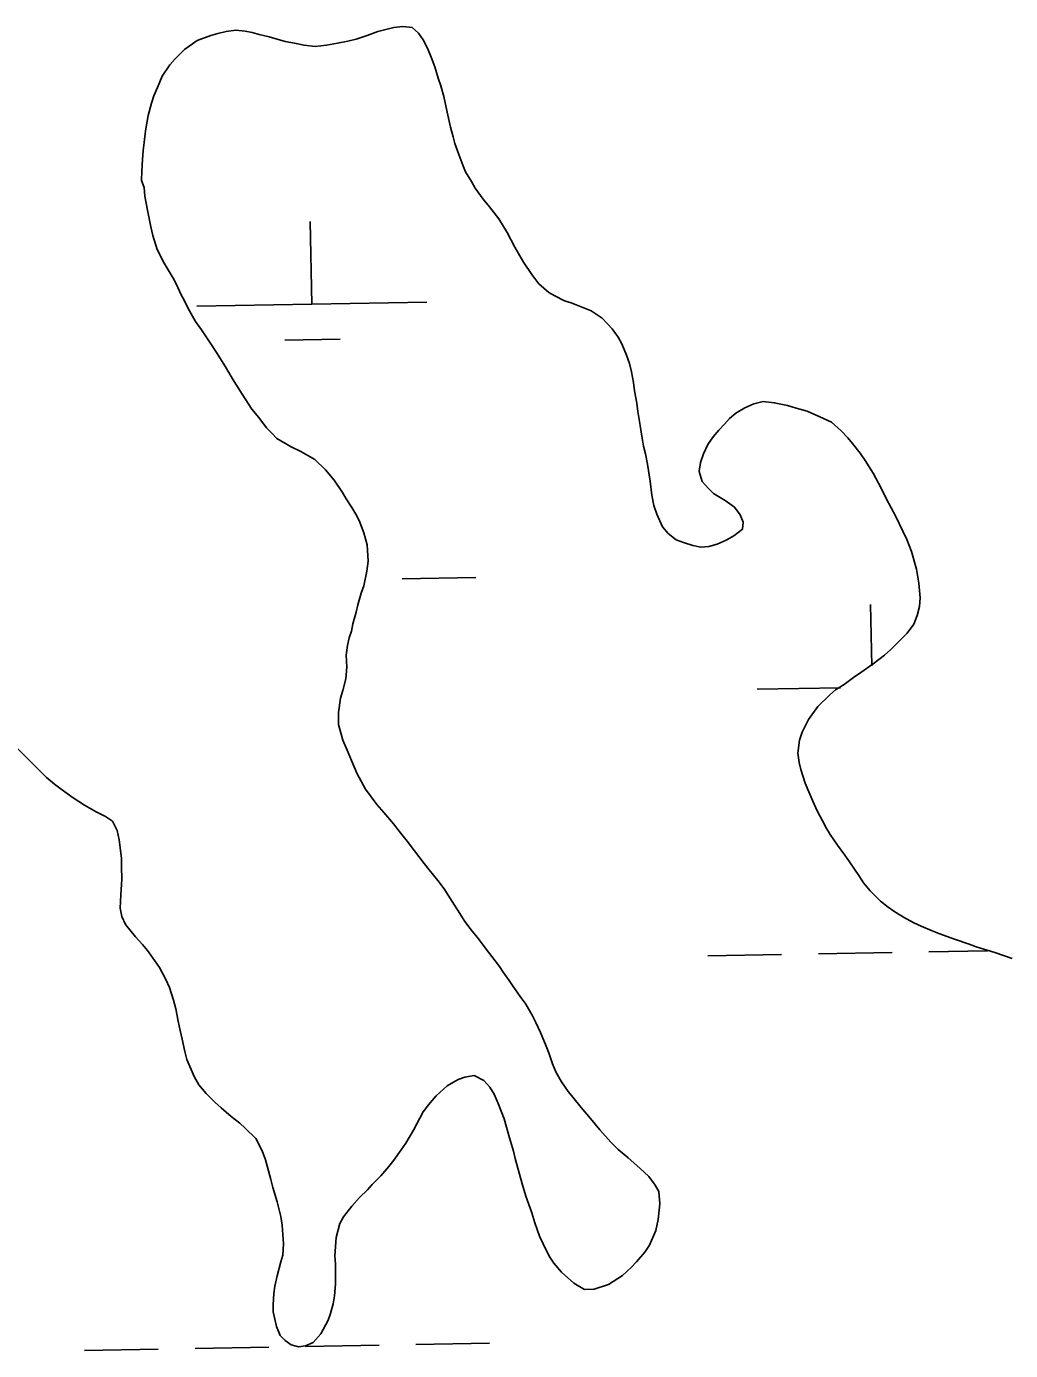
# Model space of a CAD drawing. Extents: x 3925854 to 3964121, y 224593 to 250589.
# Drawn here: x 3932021 to 3932448, y 234805 to 235380 of the extents above; entities that cross this region are included whole.
import ezdxf

# ---------------------------------------------------------------- set-up
doc = ezdxf.new("R2010")
doc.units = 0
doc.layers.add('V-WETL-SWMP', color=7, linetype='Continuous')

msp = doc.modelspace()

# ---------------------------------------------------------------- linework, layer by layer
at = {"layer": 'V-WETL-SWMP'}
for p, q in [((3932144.534, 235259.444), (3932143.888, 235295.43)), ((3932094.546, 235258.535), (3932194.523, 235260.353)), ((3932132.814, 235243.801), (3932156.808, 235244.237)), ((3932183.836, 235140.094), (3932215.828, 235140.676)), ((3932387.848, 235102.366), (3932387.369, 235129.054)), ((3932338.027, 235092.159), (3932374.239, 235092.817)), ((3932316.695, 234976.345), (3932348.687, 234976.927)), ((3932364.684, 234977.218), (3932396.676, 234977.799)), ((3932412.673, 234978.09), (3932438.209, 234978.554)), ((3932045.836, 234804.928), (3932077.829, 234805.51)), ((3932093.825, 234805.8), (3932125.818, 234806.382)), ((3932141.814, 234806.673), (3932173.807, 234807.255)), ((3932189.803, 234807.546), (3932221.796, 234808.127))]:
    msp.add_line(p, q, dxfattribs=at)
for points in [[(3932180.073, 235033.758), (3932175.845, 235038.667), (3932172.869, 235042.195), (3932167.849, 235048.798), (3932164.223, 235055.414), (3932162.953, 235058.496), (3932159.939, 235065.738), (3932158.038, 235070.051), (3932156.112, 235076.84), (3932156.213, 235082.102), (3932157.078, 235088.3), (3932157.971, 235091.714), (3932159.313, 235096.679), (3932159.725, 235101.79), (3932159.516, 235107.049), (3932160.093, 235111.233), (3932160.833, 235114.49), (3932161.731, 235117.439), (3932162.318, 235120.54), (3932163.813, 235125.661), (3932164.554, 235128.918), (3932166.05, 235133.885), (3932167.1, 235137.146), (3932168.428, 235143.503), (3932169.002, 235147.842), (3932168.62, 235154.956), (3932167.174, 235160.202), (3932165.108, 235165.442), (3932163.687, 235168.213), (3932161.955, 235171.135), (3932159.44, 235174.978), (3932157.866, 235177.592), (3932154.252, 235182.971), (3932150.491, 235187.575), (3932145.804, 235192.014), (3932139.733, 235195.511), (3932135.535, 235197.48), (3932129.308, 235201.13), (3932127.118, 235203.429), (3932124.928, 235205.727), (3932121.479, 235210.179), (3932118.501, 235213.863), (3932114.257, 235220.318), (3932110.164, 235227.085), (3932107.488, 235231.545), (3932103.399, 235238.002), (3932100.724, 235242.307), (3932096.64, 235248.3), (3932093.972, 235251.987), (3932090.82, 235257.525), (3932089.238, 235260.913), (3932087.661, 235263.837), (3932085.761, 235267.995), (3932084.34, 235270.766), (3932080.406, 235277.225), (3932077.404, 235283.229), (3932075.486, 235289.244), (3932074.673, 235293.104), (3932073.206, 235300.362), (3932072.061, 235306.385), (3932071.714, 235310.095), (3932070.599, 235313.179), (3932070.712, 235317.203), (3932070.97, 235322.312), (3932071.239, 235326.183), (3932071.667, 235329.747), (3932072.235, 235334.704), (3932073.405, 235341.37), (3932074.897, 235346.801), (3932075.948, 235349.906), (3932077.457, 235353.636), (3932079.575, 235358.454), (3932082.928, 235363.44), (3932085.222, 235366.094), (3932089.203, 235370.158), (3932094.734, 235374.083), (3932100.747, 235376.156), (3932103.677, 235377.115), (3932107.383, 235377.926), (3932111.556, 235378.433), (3932115.583, 235378.01), (3932118.684, 235377.423), (3932121.632, 235376.679), (3932125.975, 235375.641), (3932129.545, 235374.594), (3932132.96, 235373.546), (3932136.99, 235372.813), (3932141.177, 235371.928), (3932145.98, 235371.358), (3932150.925, 235372.028), (3932155.713, 235372.85), (3932160.192, 235373.67), (3932163.896, 235374.636), (3932168.677, 235376.232), (3932173.301, 235377.982), (3932177.314, 235378.951), (3932180.248, 235379.6), (3932184.111, 235380.104), (3932188.138, 235379.681), (3932190.949, 235377.234), (3932192.99, 235374.315)], [(3932192.99, 235374.315), (3932194.885, 235370.621), (3932196.472, 235366.768), (3932198.062, 235362.607), (3932199.505, 235357.67), (3932200.623, 235354.277), (3932201.908, 235349.648), (3932203.37, 235342.854), (3932204.829, 235336.37), (3932205.955, 235332.204), (3932206.759, 235329.272), (3932208.51, 235324.493), (3932210.104, 235319.867), (3932211.372, 235316.94), (3932213.891, 235312.788), (3932215.468, 235309.864), (3932219.076, 235305.104), (3932221.741, 235301.727), (3932225.817, 235296.508), (3932229.436, 235290.665), (3932232.752, 235284.2), (3932236.531, 235277.74), (3932240.146, 235272.361), (3932243.126, 235268.368), (3932247.498, 235264.544), (3932250.144, 235263.024)], [(3932250.144, 235263.024), (3932254.344, 235260.901), (3932257.293, 235260.002), (3932263.042, 235257.74), (3932265.994, 235256.532), (3932270.669, 235253.331), (3932275.049, 235248.733), (3932277.715, 235245.202), (3932279.293, 235242.278), (3932281.355, 235237.347), (3932282.631, 235233.647), (3932283.441, 235230.096), (3932284.262, 235225.462), (3932284.764, 235221.754), (3932285.746, 235216.503), (3932286.248, 235212.794), (3932287.238, 235206.769), (3932287.74, 235203.061), (3932288.723, 235197.81), (3932289.531, 235194.414), (3932290.351, 235189.935), (3932291.51, 235182.519), (3932292.345, 235176.493), (3932293.164, 235172.014), (3932294.44, 235168.313), (3932296.973, 235162.768), (3932299.324, 235159.853), (3932302.911, 235157.104), (3932306.018, 235155.898), (3932310.053, 235154.701), (3932313.62, 235153.964), (3932317.022, 235154.154), (3932320.724, 235155.275), (3932324.575, 235157.016), (3932327.96, 235158.908), (3932331.645, 235161.731), (3932331.923, 235164.828), (3932330.653, 235167.91), (3932328.143, 235171.289), (3932324.09, 235174.187), (3932319.107, 235177.231), (3932316.919, 235179.375), (3932314.102, 235182.441), (3932312.82, 235186.76), (3932313.399, 235190.635), (3932314.752, 235194.517), (3932316.568, 235198.559), (3932319.01, 235201.833), (3932321.456, 235204.798), (3932323.906, 235207.299), (3932326.047, 235209.797), (3932328.808, 235212.146), (3932332.652, 235214.507), (3932336.658, 235216.25), (3932340.671, 235217.219), (3932345.473, 235216.65), (3932351.211, 235215.47), (3932354.937, 235214.271), (3932359.748, 235212.927), (3932365.343, 235210.509), (3932370.318, 235208.238), (3932374.535, 235204.413), (3932377.506, 235201.349), (3932379.543, 235198.894), (3932382.835, 235194.75), (3932385.034, 235191.523), (3932388.495, 235185.987), (3932391.965, 235179.524), (3932394.177, 235175.059), (3932396.23, 235171.057), (3932398.281, 235167.209), (3932401.286, 235160.896), (3932403.026, 235157.2), (3932405.091, 235151.96), (3932407.334, 235144.401), (3932408.326, 235138.221), (3932408.855, 235131.883), (3932408.584, 235128.166), (3932407.54, 235124.287), (3932406.187, 235120.405), (3932403.287, 235116.507), (3932399.61, 235112.91), (3932396.087, 235109.47), (3932393.327, 235106.966), (3932388.414, 235103.202), (3932383.037, 235099.433), (3932379.964, 235097.235), (3932375.817, 235094.253), (3932372.127, 235091.894), (3932369.674, 235089.702), (3932364.464, 235084.697), (3932360.343, 235079.085), (3932357.615, 235073.486), (3932356.413, 235070.07), (3932355.696, 235064.492), (3932356.358, 235060.32), (3932357.007, 235057.387), (3932358.925, 235051.372), (3932360.985, 235046.596), (3932362.255, 235043.514), (3932364.154, 235039.356)], [(3932001.186, 235081.692), (3932029.307, 235053.879), (3932032.741, 235050.974), (3932035.702, 235048.838), (3932040.848, 235045.022), (3932045.832, 235041.824), (3932050.813, 235038.935), (3932054.857, 235036.964), (3932057.973, 235034.83), (3932060.026, 235030.828), (3932060.841, 235026.813), (3932061.34, 235023.414), (3932061.853, 235018.622), (3932061.889, 235015.063), (3932061.945, 235009.648), (3932061.55, 235002.836), (3932061.299, 234997.108), (3932061.956, 234993.401), (3932063.538, 234990.013), (3932067.926, 234984.642), (3932071.055, 234981.27), (3932073.094, 234978.66), (3932076.389, 234974.206), (3932078.43, 234971.287), (3932081.114, 234966.053), (3932082.696, 234962.665), (3932084.455, 234957.113), (3932085.422, 234953.409), (3932086.56, 234948.005), (3932087.375, 234943.99), (3932088.188, 234940.13), (3932089.325, 234934.88), (3932090.29, 234931.331), (3932093.46, 234923.936), (3932095.508, 234920.398), (3932098.642, 234916.562), (3932102.393, 234912.886), (3932105.205, 234910.285), (3932109.575, 234906.616), (3932113.319, 234903.714), (3932115.662, 234901.572), (3932120.196, 234896.976), (3932123.035, 234891.744), (3932124.469, 234887.735), (3932125.274, 234884.649), (3932126.722, 234879.248), (3932127.687, 234875.699), (3932129.452, 234869.527), (3932131.064, 234863.199), (3932131.723, 234859.338), (3932132.269, 234851.297), (3932132.01, 234846.343), (3932131.112, 234843.393), (3932129.472, 234837.342), (3932128.435, 234832.844), (3932128.002, 234829.745), (3932127.743, 234824.79), (3932127.775, 234821.696), (3932129.233, 234815.366), (3932130.819, 234811.514), (3932133.009, 234809.216), (3932135.659, 234807.386), (3932138.762, 234806.489), (3932141.852, 234806.985), (3932145.087, 234808.411)], [(3932364.154, 235039.356), (3932366.519, 235035.047), (3932368.098, 235031.969), (3932369.83, 235029.046), (3932372.972, 235024.436), (3932376.111, 235020.136), (3932378.153, 235017.217), (3932382.237, 235011.224), (3932384.28, 235008.15), (3932387.102, 235004.62), (3932391.634, 235000.179), (3932394.91, 234997.582), (3932397.405, 234995.75), (3932401.609, 234993.163), (3932406.122, 234990.733), (3932409.387, 234989.219), (3932414.049, 234987.255), (3932417.001, 234986.048), (3932423.834, 234983.642), (3932430.202, 234981.386), (3932433.153, 234980.333), (3932437.965, 234978.835), (3932441.38, 234977.787), (3932448.833, 234975.232)], [(3932145.087, 234808.411), (3932148.453, 234812.159), (3932151.642, 234818.072), (3932152.695, 234821.022), (3932153.89, 234825.213), (3932154.474, 234828.623), (3932154.886, 234833.733), (3932154.849, 234837.292), (3932154.796, 234842.553), (3932154.605, 234846.11), (3932155.143, 234854.007), (3932156.783, 234860.058), (3932158.3, 234863.014), (3932161.966, 234867.694), (3932165.332, 234871.442), (3932168.702, 234874.726), (3932170.845, 234877.069), (3932174.52, 234880.82), (3932178.037, 234884.879), (3932180.175, 234887.686), (3932183.38, 234892.052), (3932185.361, 234895.012), (3932188.708, 234900.617), (3932192.96, 234908.552), (3932195.249, 234911.67), (3932198.613, 234915.573), (3932203.365, 234919.955), (3932208.135, 234922.634), (3932211.063, 234923.747), (3932215.08, 234924.407), (3932219.279, 234922.284), (3932221.94, 234919.371), (3932223.828, 234916.295), (3932225.571, 234912.29), (3932228.116, 234905.508), (3932230.521, 234897.331), (3932232.128, 234891.468), (3932232.934, 234888.381), (3932235.987, 234877.271), (3932237.589, 234872.026), (3932240.139, 234864.78), (3932241.421, 234860.46), (3932243.492, 234854.601), (3932245.074, 234851.213), (3932247.758, 234845.98), (3932249.647, 234842.904), (3932253.092, 234838.916), (3932258.401, 234834.174), (3932263.072, 234831.436), (3932267.247, 234831.634), (3932273.417, 234833.554), (3932279.567, 234837.485), (3932283.245, 234840.927), (3932285.695, 234843.428), (3932289.211, 234847.642), (3932291.346, 234850.758), (3932294.066, 234857.13), (3932295.101, 234861.783), (3932295.805, 234868.599), (3932295.286, 234874.009), (3932293.71, 234876.779), (3932291.042, 234880.465), (3932287.136, 234884.139), (3932281.984, 234888.573), (3932277.614, 234892.242), (3932274.486, 234895.46), (3932269.634, 234900.826), (3932265.715, 234905.738), (3932261.644, 234910.493), (3932258.039, 234914.943), (3932256.002, 234917.398), (3932253.018, 234921.701), (3932250.653, 234926.009), (3932249.071, 234929.397), (3932247.633, 234933.87), (3932246.362, 234937.106), (3932243.979, 234943.117), (3932241.923, 234947.428), (3932240.343, 234950.662), (3932237.509, 234955.43), (3932235.155, 234958.655), (3932232.014, 234963.11), (3932230.285, 234965.723), (3932227.773, 234969.256), (3932226.046, 234971.714), (3932224.164, 234974.171), (3932221.34, 234978.011), (3932219.458, 234980.467), (3932216.478, 234984.305), (3932214.284, 234987.068), (3932210.99, 234991.367), (3932208.944, 234994.75), (3932205.486, 234999.976), (3932202.025, 235005.511), (3932199.359, 235009.043), (3932195.596, 235013.801), (3932193.402, 235016.564), (3932189.169, 235021.937), (3932186.03, 235026.237), (3932182.582, 235030.534), (3932180.073, 235033.758)]]:
    msp.add_lwpolyline(points, dxfattribs=at)

doc.saveas('drawing.dxf')
